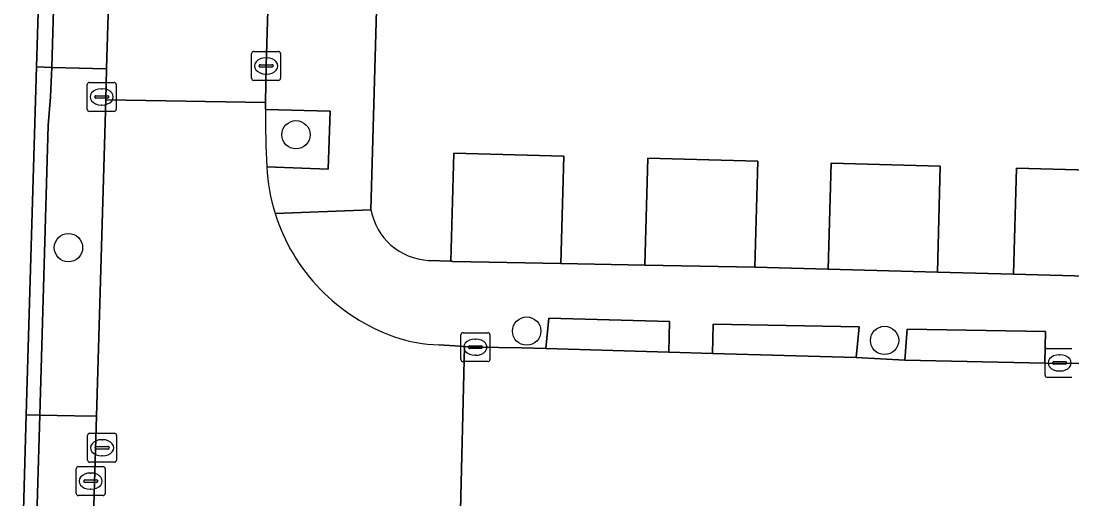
# Model space of a CAD drawing. Extents: x 162082 to 163401, y 388089 to 388636.
# Drawn here: x 162324.72 to 162360.97, y 388198.6 to 388215.11 of the extents above; entities that cross this region are included whole.
import ezdxf

# ---------------------------------------------------------------- set-up
doc = ezdxf.new("R2010")
doc.units = 0
for name, color, linetype in [('IMGEO_Berm_open', 7, 'Continuous'), ('IMGEO_Boom', 7, 'Continuous'), ('IMGEO_Erf', 7, 'Continuous'), ('IMGEO_Fietspad_gesloten', 7, 'Continuous'), ('IMGEO_Groenvoorziening', 7, 'Continuous'), ('IMGEO_Kolk', 7, 'Continuous'), ('IMGEO_Pand', 7, 'Continuous'), ('IMGEO_Parkeervlak_open', 7, 'Continuous'), ('IMGEO_Rijbaan_lokaal_gesloten', 7, 'Continuous'), ('IMGEO_Rijbaan_lokaal_open', 7, 'Continuous'), ('IMGEO_Rioolput', 7, 'Continuous'), ('IMGEO_Voetpad_open', 7, 'Continuous')]:
    doc.layers.add(name, color=color, linetype=linetype)

msp = doc.modelspace()

# ---------------------------------------------------------------- linework, layer by layer
at = {"layer": 'IMGEO_Berm_open'}
msp.add_lwpolyline([(162325.656, 388211.493), (162325.737, 388212.487), (162325.783, 388213.499), (162325.254, 388213.522), (162324.9, 388201.505), (162325.366, 388201.493)], close=True, dxfattribs=at)
at = {"layer": 'IMGEO_Boom'}
for centre in [(162334.202, 388211.179), (162326.354, 388207.28), (162342.161, 388204.4), (162354.507, 388204.078)]:
    msp.add_circle(centre, 0.489, dxfattribs=at)
at = {"layer": 'IMGEO_Erf'}
for points in [[(162387.429, 388228.718), (162384.499, 388228.792), (162359.409, 388229.428), (162338.792, 388230.057), (162337.396, 388230.092), (162336.785, 388208.588)], [(162338.779, 388206.841), (162339.55, 388206.81), (162339.653, 388210.543), (162343.445, 388210.438), (162343.342, 388206.735), (162346.235, 388206.679), (162346.338, 388210.374), (162350.134, 388210.27), (162350.033, 388206.606), (162352.565, 388206.541), (162352.666, 388210.2), (162356.43, 388210.096), (162356.328, 388206.437), (162358.956, 388206.37), (162359.057, 388210.023), (162362.852, 388209.918)]]:
    msp.add_lwpolyline(points, dxfattribs=at)
msp.add_arc((162338.895, 388208.985), 2.147, 190.6461, 266.9089, dxfattribs=at)
at = {"layer": 'IMGEO_Fietspad_gesloten'}
msp.add_lwpolyline([(162324.717, 388195.314), (162324.9, 388201.505), (162325.254, 388213.522), (162325.431, 388219.544), (162325.433, 388219.603), (162325.765, 388231.539), (162325.933, 388237.577), (162326.263, 388249.445), (162326.43, 388255.479), (162326.752, 388267.046), (162326.802, 388271.444), (162327.379, 388271.429), (162327.38, 388271.563), (162327.677, 388282.671), (162327.185, 388282.695), (162327.288, 388286.498), (162327.861, 388307.546), (162327.998, 388312.547), (162328.302, 388323.735), (162328.466, 388329.762)], dxfattribs=at)
at = {"layer": 'IMGEO_Groenvoorziening'}
msp.add_lwpolyline([(162333.192, 388210.068), (162335.315, 388209.989), (162335.383, 388211.996), (162333.154, 388212.05)], dxfattribs=at)
msp.add_arc((162364.375, 388211.657), 31.223, 179.2792, 182.9175, dxfattribs=at)
at = {"layer": 'IMGEO_Kolk'}
for p, q in [((162332.671, 388213.128), (162332.671, 388213.98)), ((162332.746, 388214.054), (162333.598, 388214.054)), ((162333.159, 388213.834), (162333.184, 388213.834)), ((162333.672, 388213.98), (162333.672, 388213.128)), ((162332.93, 388213.548), (162332.93, 388213.56)), ((162333.368, 388213.511), (162332.97, 388213.511)), ((162332.973, 388213.597), (162333.371, 388213.597)), ((162333.414, 388213.56), (162333.414, 388213.548)), ((162333.182, 388213.274), (162333.157, 388213.274)), ((162326.999, 388212.059), (162326.999, 388212.911)), ((162327.074, 388212.985), (162327.926, 388212.985)), ((162327.487, 388212.765), (162327.512, 388212.765)), ((162328, 388212.911), (162328, 388212.059)), ((162333.598, 388213.054), (162332.746, 388213.054)), ((162327.258, 388212.479), (162327.258, 388212.491)), ((162327.696, 388212.442), (162327.298, 388212.442)), ((162327.301, 388212.528), (162327.699, 388212.528)), ((162327.742, 388212.491), (162327.742, 388212.479)), ((162327.51, 388212.205), (162327.485, 388212.205)), ((162327.926, 388211.985), (162327.074, 388211.985)), ((162339.891, 388203.419), (162339.891, 388204.271)), ((162339.966, 388204.345), (162340.818, 388204.345)), ((162340.379, 388204.125), (162340.404, 388204.125)), ((162340.892, 388204.271), (162340.892, 388203.419)), ((162340.15, 388203.839), (162340.15, 388203.851)), ((162340.588, 388203.802), (162340.19, 388203.802)), ((162340.193, 388203.888), (162340.591, 388203.888)), ((162340.634, 388203.851), (162340.634, 388203.839)), ((162360.045, 388202.876), (162360.045, 388203.728)), ((162360.12, 388203.802), (162360.972, 388203.802)), ((162340.818, 388203.345), (162339.966, 388203.345)), ((162340.402, 388203.565), (162340.377, 388203.565)), ((162360.304, 388203.296), (162360.304, 388203.308)), ((162360.347, 388203.345), (162360.745, 388203.345)), ((162360.533, 388203.582), (162360.558, 388203.582)), ((162360.788, 388203.308), (162360.788, 388203.296)), ((162360.742, 388203.259), (162360.344, 388203.259)), ((162360.556, 388203.022), (162360.531, 388203.022)), ((162360.972, 388202.802), (162360.12, 388202.802)), ((162326.695, 388199.72), (162327.547, 388199.72)), ((162326.62, 388198.794), (162326.62, 388199.646)), ((162327.108, 388199.5), (162327.133, 388199.5)), ((162327.621, 388199.646), (162327.621, 388198.794)), ((162326.879, 388199.214), (162326.879, 388199.226)), ((162327.317, 388199.177), (162326.919, 388199.177)), ((162326.922, 388199.263), (162327.32, 388199.263)), ((162327.131, 388198.94), (162327.106, 388198.94)), ((162327.363, 388199.226), (162327.363, 388199.214)), ((162327.547, 388198.72), (162326.695, 388198.72))]:
    msp.add_line(p, q, dxfattribs=at)
for points in [[(162332.671, 388213.128), (162332.671, 388213.98)], [(162332.746, 388214.054), (162333.598, 388214.054)], [(162333.672, 388213.98), (162333.672, 388213.128)], [(162326.999, 388212.059), (162326.999, 388212.911)], [(162327.074, 388212.985), (162327.926, 388212.985)], [(162328, 388212.911), (162328, 388212.059)], [(162333.598, 388213.054), (162332.746, 388213.054)], [(162327.926, 388211.985), (162327.074, 388211.985)], [(162339.891, 388203.419), (162339.891, 388204.271)], [(162339.966, 388204.345), (162340.818, 388204.345)], [(162340.892, 388204.271), (162340.892, 388203.419)], [(162360.045, 388202.876), (162360.045, 388203.728)], [(162360.12, 388203.802), (162360.972, 388203.802)], [(162340.818, 388203.345), (162339.966, 388203.345)], [(162360.972, 388202.802), (162360.12, 388202.802)], [(162326.695, 388199.72), (162327.547, 388199.72)], [(162326.62, 388198.794), (162326.62, 388199.646)], [(162327.621, 388199.646), (162327.621, 388198.794)], [(162327.547, 388198.72), (162326.695, 388198.72)]]:
    msp.add_lwpolyline(points, dxfattribs=at)
for centre, radius, start, end in [((162332.748, 388213.978), 0.0765, 91.552, 178.448), ((162332.748, 388213.978), 0.0765, 91.552, 178.448), ((162333.596, 388213.978), 0.0765, 1.552, 88.448), ((162333.596, 388213.978), 0.0765, 1.552, 88.448), ((162332.97, 388213.557), 0.0403, 85.8775, 175.7526), ((162332.967, 388213.547), 0.0366, 178.938, 274.7102), ((162333.371, 388213.554), 0.043, 264.8664, 352.4533), ((162333.375, 388213.559), 0.0386, 1.7309, 96.639), ((162332.748, 388213.13), 0.0765, 181.552, 268.448), ((162332.748, 388213.13), 0.0765, 181.552, 268.448), ((162333.596, 388213.13), 0.0765, 271.552, 358.448), ((162333.596, 388213.13), 0.0765, 271.552, 358.448), ((162327.076, 388212.909), 0.0765, 91.552, 178.448), ((162327.076, 388212.909), 0.0765, 91.552, 178.448), ((162327.924, 388212.909), 0.0765, 1.552, 88.448), ((162327.924, 388212.909), 0.0765, 1.552, 88.448), ((162327.298, 388212.488), 0.0403, 85.8775, 175.7526), ((162327.295, 388212.478), 0.0366, 178.938, 274.7102), ((162327.699, 388212.485), 0.043, 264.8664, 352.4533), ((162327.703, 388212.49), 0.0386, 1.7309, 96.639), ((162327.076, 388212.061), 0.0765, 181.552, 268.448), ((162327.076, 388212.061), 0.0765, 181.552, 268.448), ((162327.924, 388212.061), 0.0765, 271.552, 358.448), ((162327.924, 388212.061), 0.0765, 271.552, 358.448), ((162339.968, 388204.269), 0.0765, 91.552, 178.448), ((162339.968, 388204.269), 0.0765, 91.552, 178.448), ((162340.816, 388204.269), 0.0765, 1.552, 88.448), ((162340.816, 388204.269), 0.0765, 1.552, 88.448), ((162340.19, 388203.848), 0.0403, 85.8775, 175.7526), ((162340.187, 388203.838), 0.0366, 178.938, 274.7102), ((162340.591, 388203.845), 0.043, 264.8664, 352.4533), ((162340.595, 388203.85), 0.0386, 1.7309, 96.639), ((162360.122, 388203.726), 0.0765, 91.552, 178.448), ((162360.122, 388203.726), 0.0765, 91.552, 178.448), ((162339.968, 388203.421), 0.0765, 181.552, 268.448), ((162339.968, 388203.421), 0.0765, 181.552, 268.448), ((162340.816, 388203.421), 0.0765, 271.552, 358.448), ((162340.816, 388203.421), 0.0765, 271.552, 358.448), ((162360.344, 388203.305), 0.0403, 85.8775, 175.7526), ((162360.341, 388203.295), 0.0366, 178.938, 274.7102), ((162360.745, 388203.302), 0.043, 264.8664, 352.4533), ((162360.749, 388203.307), 0.0386, 1.7309, 96.639), ((162360.122, 388202.878), 0.0765, 181.552, 268.448), ((162360.122, 388202.878), 0.0765, 181.552, 268.448), ((162326.697, 388199.644), 0.0765, 91.552, 178.448), ((162326.697, 388199.644), 0.0765, 91.552, 178.448), ((162327.545, 388199.644), 0.0765, 1.552, 88.448), ((162327.545, 388199.644), 0.0765, 1.552, 88.448), ((162326.919, 388199.223), 0.0403, 85.8775, 175.7526), ((162326.916, 388199.213), 0.0366, 178.938, 274.7102), ((162327.32, 388199.22), 0.043, 264.8664, 352.4533), ((162327.324, 388199.225), 0.0386, 1.7309, 96.639), ((162326.697, 388198.796), 0.0765, 181.552, 268.448), ((162326.697, 388198.796), 0.0765, 181.552, 268.448), ((162327.545, 388198.796), 0.0765, 271.552, 358.448), ((162327.545, 388198.796), 0.0765, 271.552, 358.448)]:
    msp.add_arc(centre, radius, start, end, dxfattribs=at)
for centre, major_axis, ratio, start_param, end_param in [((162333.158, 388213.554), (-0.387, 0.002), 0.722429, 4.712389, 7.853982), ((162333.183, 388213.554), (-0.39, 0.002), 0.717154, 1.570796, 4.712389), ((162327.486, 388212.485), (-0.387, 0.002), 0.722429, 4.712389, 7.853982), ((162327.511, 388212.485), (-0.39, 0.002), 0.717154, 1.570796, 4.712389), ((162340.378, 388203.845), (-0.387, 0.002), 0.722429, 4.712389, 7.853982), ((162340.403, 388203.845), (-0.39, 0.002), 0.717154, 1.570796, 4.712389), ((162360.532, 388203.302), (-0.387, 0.002), 0.722429, 4.712389, 7.853982), ((162360.557, 388203.302), (-0.39, 0.002), 0.717154, 1.570796, 4.712389), ((162327.107, 388199.22), (-0.387, 0.002), 0.722429, 4.712389, 7.853982), ((162327.132, 388199.22), (-0.39, 0.002), 0.717154, 1.570796, 4.712389)]:
    msp.add_ellipse(centre, major_axis=major_axis, ratio=ratio, start_param=start_param, end_param=end_param, dxfattribs=at)
at = {"layer": 'IMGEO_Pand'}
for points in [[(162343.445, 388210.438), (162339.653, 388210.543), (162339.55, 388206.81), (162339.612, 388206.807), (162343.342, 388206.735)], [(162350.134, 388210.27), (162346.338, 388210.374), (162346.235, 388206.679), (162350.033, 388206.606)], [(162356.43, 388210.096), (162352.666, 388210.2), (162352.565, 388206.541), (162356.328, 388206.437)], [(162362.752, 388206.265), (162362.852, 388209.918), (162359.057, 388210.023), (162358.956, 388206.37)]]:
    msp.add_lwpolyline(points, close=True, dxfattribs=at)
at = {"layer": 'IMGEO_Parkeervlak_open'}
msp.add_lwpolyline([(162327.639, 388212.382), (162327.67, 388213.449), (162325.783, 388213.499), (162325.737, 388212.487), (162325.656, 388211.493), (162325.366, 388201.493), (162326.561, 388201.474), (162327.318, 388201.462)], close=True, dxfattribs=at)
at = {"layer": 'IMGEO_Rijbaan_lokaal_gesloten'}
for points in [[(162328.704, 388249.449), (162328.552, 388243.983), (162328.518, 388242.893), (162328.364, 388237.523), (162328.191, 388231.504), (162328.035, 388226.079), (162328.009, 388224.926), (162327.849, 388219.498), (162327.67, 388213.449), (162327.639, 388212.382), (162333.149, 388212.287), (162333.172, 388213.554), (162333.744, 388232.739), (162333.859, 388236.522), (162333.866, 388236.731), (162333.941, 388238.998), (162334.879, 388273.842)], [(162333.154, 388212.05), (162333.149, 388212.287), (162327.639, 388212.382), (162327.318, 388201.462), (162327.136, 388195.3), (162326.887, 388186.831), (162332.426, 388186.669), (162332.523, 388187.735), (162332.671, 388191.737)], [(162340.013, 388203.87), (162339.686, 388203.892), (162339.133, 388203.929)], [(162339.182, 388197.761), (162339.526, 388197.752), (162339.87, 388197.744), (162340.013, 388203.87)]]:
    msp.add_lwpolyline(points, dxfattribs=at)
for centre, radius, start, end in [((162364.375, 388211.657), 31.223, 179.2792, 182.9175), ((162339.748, 388210.426), 6.566, 183.1288, 197.3802), ((162339.776, 388210.431), 6.594, 197.3445, 250.7691), ((162339.179, 388208.554), 4.626, 250.0992, 269.4362)]:
    msp.add_arc(centre, radius, start, end, dxfattribs=at)
at = {"layer": 'IMGEO_Rijbaan_lokaal_open'}
for points in [[(162325.958, 388219.533), (162325.431, 388219.544), (162325.254, 388213.522), (162325.783, 388213.499)], [(162327.849, 388219.498), (162325.958, 388219.533), (162325.783, 388213.499), (162327.67, 388213.449)], [(162380.568, 388202.731), (162379.148, 388202.762), (162374.177, 388202.89), (162372.096, 388202.92), (162368.16, 388203.034), (162366.337, 388203.114), (162361.202, 388203.281), (162360.036, 388203.295), (162355.206, 388203.398), (162353.532, 388203.486), (162348.572, 388203.621), (162347.062, 388203.667), (162342.827, 388203.799), (162341.992, 388203.825), (162340.392, 388203.845), (162340.013, 388203.87), (162339.87, 388197.744), (162365.713, 388197.09), (162369.681, 388196.968), (162375.397, 388196.833), (162380.377, 388196.66)], [(162325.366, 388201.493), (162324.9, 388201.505), (162324.717, 388195.314), (162325.187, 388195.311)], [(162327.318, 388201.462), (162326.561, 388201.474), (162325.366, 388201.493), (162325.187, 388195.311), (162327.136, 388195.3)]]:
    msp.add_lwpolyline(points, close=True, dxfattribs=at)
at = {"layer": 'IMGEO_Rioolput'}
for p, q in [((162327.014, 388199.945), (162327.014, 388200.797)), ((162327.089, 388200.871), (162327.941, 388200.871)), ((162328.015, 388200.797), (162328.015, 388199.945)), ((162327.316, 388200.414), (162327.714, 388200.414)), ((162327.502, 388200.651), (162327.527, 388200.651)), ((162327.273, 388200.365), (162327.273, 388200.377)), ((162327.711, 388200.328), (162327.313, 388200.328)), ((162327.525, 388200.091), (162327.5, 388200.091)), ((162327.757, 388200.377), (162327.757, 388200.365)), ((162327.941, 388199.871), (162327.089, 388199.871))]:
    msp.add_line(p, q, dxfattribs=at)
for points in [[(162327.014, 388199.945), (162327.014, 388200.797)], [(162327.089, 388200.871), (162327.941, 388200.871)], [(162328.015, 388200.797), (162328.015, 388199.945)], [(162327.941, 388199.871), (162327.089, 388199.871)]]:
    msp.add_lwpolyline(points, dxfattribs=at)
for centre, radius, start, end in [((162327.091, 388200.795), 0.0765, 91.552, 178.448), ((162327.091, 388200.795), 0.0765, 91.552, 178.448), ((162327.939, 388200.795), 0.0765, 1.552, 88.448), ((162327.939, 388200.795), 0.0765, 1.552, 88.448), ((162327.313, 388200.374), 0.0403, 85.8775, 175.7526), ((162327.718, 388200.376), 0.0386, 1.7309, 96.639), ((162327.31, 388200.364), 0.0366, 178.938, 274.7102), ((162327.714, 388200.371), 0.043, 264.8664, 352.4533), ((162327.091, 388199.947), 0.0765, 181.552, 268.448), ((162327.091, 388199.947), 0.0765, 181.552, 268.448), ((162327.939, 388199.947), 0.0765, 271.552, 358.448), ((162327.939, 388199.947), 0.0765, 271.552, 358.448)]:
    msp.add_arc(centre, radius, start, end, dxfattribs=at)
for centre, major_axis, ratio, start_param, end_param in [((162327.501, 388200.371), (-0.387, 0.002), 0.722429, 4.712389, 7.853982), ((162327.526, 388200.371), (-0.39, 0.002), 0.717154, 1.570796, 4.712389)]:
    msp.add_ellipse(centre, major_axis=major_axis, ratio=ratio, start_param=start_param, end_param=end_param, dxfattribs=at)
at = {"layer": 'IMGEO_Voetpad_open'}
for points in [[(162333.482, 388208.465), (162336.785, 388208.588), (162337.396, 388230.092), (162337.426, 388233.104), (162338.626, 388278.073), (162338.884, 388287.51), (162338.908, 388288.392), (162339.857, 388323.155), (162340.01, 388328.125), (162341.629, 388387.219), (162341.671, 388388.741), (162343.386, 388452.443)], [(162335.732, 388239.511), (162336.08, 388239.501), (162335.995, 388236.684), (162333.866, 388236.731), (162333.859, 388236.522), (162334.385, 388236.51), (162334.269, 388232.74), (162333.744, 388232.739), (162333.172, 388213.554), (162333.149, 388212.287), (162333.154, 388212.05), (162335.383, 388211.996), (162335.315, 388209.989), (162333.192, 388210.068)], [(162336.785, 388208.588), (162333.482, 388208.465)], [(162385.037, 388205.67), (162384.412, 388205.687), (162381.703, 388205.759), (162377.975, 388205.862), (162375.399, 388205.928), (162371.541, 388206.034), (162369.02, 388206.1), (162365.188, 388206.202), (162362.752, 388206.265), (162358.956, 388206.37), (162356.328, 388206.437), (162352.565, 388206.541), (162350.033, 388206.606), (162346.235, 388206.679), (162343.342, 388206.735), (162339.612, 388206.807), (162339.55, 388206.81), (162338.779, 388206.841)], [(162339.133, 388203.929), (162339.686, 388203.892), (162340.013, 388203.87), (162340.392, 388203.845), (162341.992, 388203.825), (162342.827, 388203.799), (162342.921, 388204.852), (162347.092, 388204.729), (162347.062, 388203.667), (162348.572, 388203.621), (162348.595, 388204.64), (162353.631, 388204.542), (162353.532, 388203.486), (162355.206, 388203.398), (162355.286, 388204.47), (162360.064, 388204.385), (162360.036, 388203.295), (162361.202, 388203.281)]]:
    msp.add_lwpolyline(points, dxfattribs=at)
for points in [[(162347.092, 388204.729), (162342.921, 388204.852), (162342.827, 388203.799), (162347.062, 388203.667)], [(162353.532, 388203.486), (162353.631, 388204.542), (162348.595, 388204.64), (162348.572, 388203.621)], [(162360.036, 388203.295), (162360.064, 388204.385), (162355.286, 388204.47), (162355.206, 388203.398)]]:
    msp.add_lwpolyline(points, close=True, dxfattribs=at)
for centre, radius, start, end in [((162339.748, 388210.426), 6.566, 183.1288, 197.3802), ((162339.776, 388210.431), 6.594, 197.3445, 250.7691), ((162338.895, 388208.985), 2.147, 190.6461, 266.9089), ((162339.179, 388208.554), 4.626, 250.0992, 269.4362)]:
    msp.add_arc(centre, radius, start, end, dxfattribs=at)

doc.saveas('drawing.dxf')
